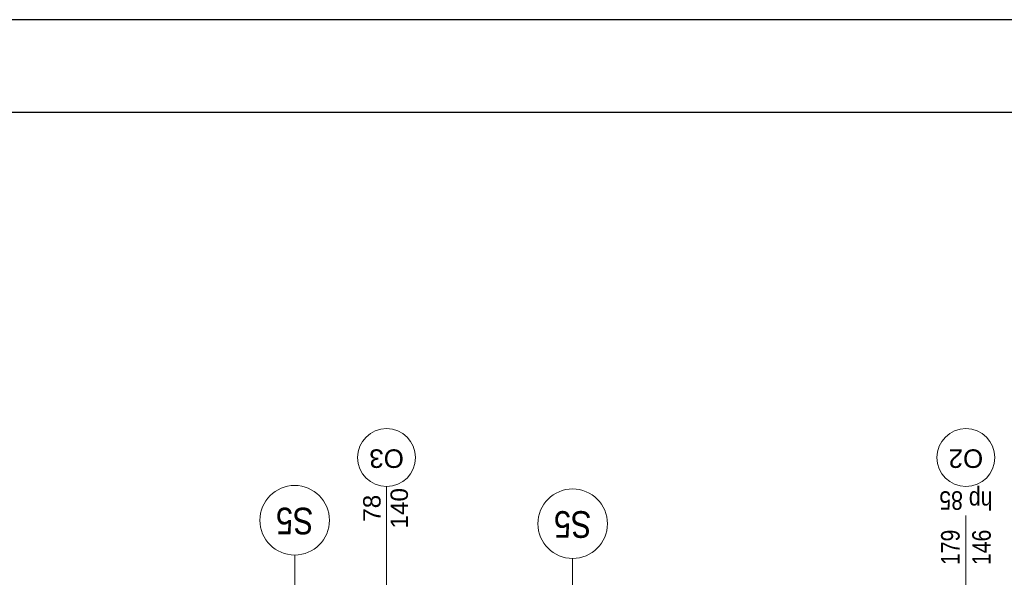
# Model space of a CAD drawing. Extents: x -558982 to 5119495, y -5290134 to 97908.
# Tile 273 of 282: x -430768 to -422279, y 91872 to 96683. Entities that reach past the tile are written whole.
import ezdxf

# ---------------------------------------------------------------- set-up
doc = ezdxf.new("R2010")
doc.units = 0
doc.header["$MEASUREMENT"] = 0
doc.layers.add('$ IE TABELA', color=7, linetype='Continuous')
doc.layers.add('Arch opisy', color=252, linetype='Continuous')
for name, color, linetype, lineweight in [('Arch opisy okien_Nr_Pióra__21', 252, 'Continuous', 9), ('Arch opisy okien_Nr_Pióra__9', 252, 'Continuous', 13), ('Arch opisy_Nr_Pióra__1', 252, 'Continuous', 25), ('Arch opisy_Nr_Pióra__21', 252, 'Continuous', 9), ('Arch opisy_Nr_Pióra__9', 252, 'Continuous', 13), ('INWENT. OKNA_Nr_Pióra__21', 252, 'Continuous', 9), ('INWENT. OKNA_Nr_Pióra__5', 252, 'Continuous', 13)]:
    doc.layers.add(name, color=color, linetype=linetype, lineweight=lineweight)
doc.styles.add('GENERATED_STYLE_10', font='arial.ttf')
doc.styles.add('GENERATED_STYLE_5', font='ARIALN.TTF')

# ---------------------------------------------------------------- blocks, each defined once
blk = doc.blocks.new('a3eee')
at = {"layer": '$ IE TABELA'}
for p, q in [((23930.76, 4176.8), (19730.76, 4176.8)), ((23840.76, 4096.8), (19890.76, 4096.8))]:
    blk.add_line(p, q, dxfattribs=at)
blk = doc.blocks.new('Linia_162', base_point=(-426000.6, 106597.6))
at = {"layer": 'Arch opisy_Nr_Pióra__21', "linetype": 'Continuous'}
blk.add_line((-426000.6, 106597.6), (-426000.6, 107871.8), dxfattribs=at)
blk.add_circle((-426000.6, 108171.8), 300, dxfattribs=at)
blk = doc.blocks.new('Linia_164', base_point=(-428397.3, 106597.6))
at = {"layer": 'Arch opisy_Nr_Pióra__21', "linetype": 'Continuous'}
blk.add_line((-428397.3, 106597.6), (-428397.3, 107901.8), dxfattribs=at)
blk.add_circle((-428397.3, 108201.8), 300, dxfattribs=at)

msp = doc.modelspace()

# ---------------------------------------------------------------- linework, layer by layer
at = {"layer": 'Arch opisy okien_Nr_Pióra__21', "color": 252, "linetype": 'Continuous'}
msp.add_line((-427604.9, 90123.6), (-427604.9, 92655.1), dxfattribs=at)
at = {"layer": 'Arch opisy_Nr_Pióra__9', "color": 252, "linetype": 'Continuous'}
for centre in [(-427604.9, 92905.1), (-422609.9, 92905.1)]:
    msp.add_circle(centre, 250, dxfattribs=at)
at = {"layer": 'INWENT. OKNA_Nr_Pióra__5', "color": 252, "linetype": 'Continuous'}
msp.add_line((-422609.9, 90895.1), (-422609.9, 92405.1), dxfattribs=at)

# ---------------------------------------------------------------- block references
at = {"layer": '$ IE TABELA', "transparency": 33554687, "xscale": 10, "yscale": 10, "zscale": 10}
msp.add_blockref('a3eee', (-637638.9, 54915.2), dxfattribs=at)
at = {"layer": 'Arch opisy', "color": 252, "linetype": 'Continuous'}
for name, p in [('Linia_164', (-428397.3, 90760.1)), ('Linia_162', (-426000.6, 90760.1))]:
    msp.add_blockref(name, p, dxfattribs=at)

# ---------------------------------------------------------------- texts
at = {"layer": 'Arch opisy okien_Nr_Pióra__21', "color": 252, "linetype": 'Continuous', "char_height": 150, "attachment_point": 2, "rotation": 90, "style": 'GENERATED_STYLE_10'}
for s, insert in [('{140}', (-427570.7, 92467.6)), ('{78}', (-427806.4, 92467.6))]:
    msp.add_mtext(s, dxfattribs=dict(at, insert=insert))
at = {"layer": 'Arch opisy okien_Nr_Pióra__9', "color": 252, "linetype": 'Continuous', "char_height": 160, "attachment_point": 2, "rotation": 180, "style": 'GENERATED_STYLE_10'}
for s, insert in [('{O3}', (-427604.9, 92815.9)), ('{O2}', (-422609.9, 92815.9))]:
    msp.add_mtext(s, dxfattribs=dict(at, insert=insert))
at = {"layer": 'Arch opisy_Nr_Pióra__1', "color": 252, "linetype": 'Continuous', "char_height": 230, "attachment_point": 2, "rotation": 180, "style": 'GENERATED_STYLE_5'}
for insert in [(-428397.3, 92242.8), (-426000.6, 92212.8)]:
    msp.add_mtext('{S5}', dxfattribs=dict(at, insert=insert))
at = {"layer": 'INWENT. OKNA_Nr_Pióra__21', "color": 252, "linetype": 'Continuous', "insert": (-422609.9, 92454.4), "char_height": 160, "attachment_point": 2, "rotation": 180, "style": 'GENERATED_STYLE_5'}
msp.add_mtext('{hp 85}', dxfattribs=at)
at = {"layer": 'INWENT. OKNA_Nr_Pióra__21', "color": 252, "linetype": 'Continuous', "insert": (-422824.1, 92130.1), "char_height": 160, "width": 709.227, "attachment_point": 2, "rotation": 90, "line_spacing_factor": 1.007581, "style": 'GENERATED_STYLE_5'}
msp.add_mtext('{179\\P146}', dxfattribs=at)

doc.saveas('drawing.dxf')
